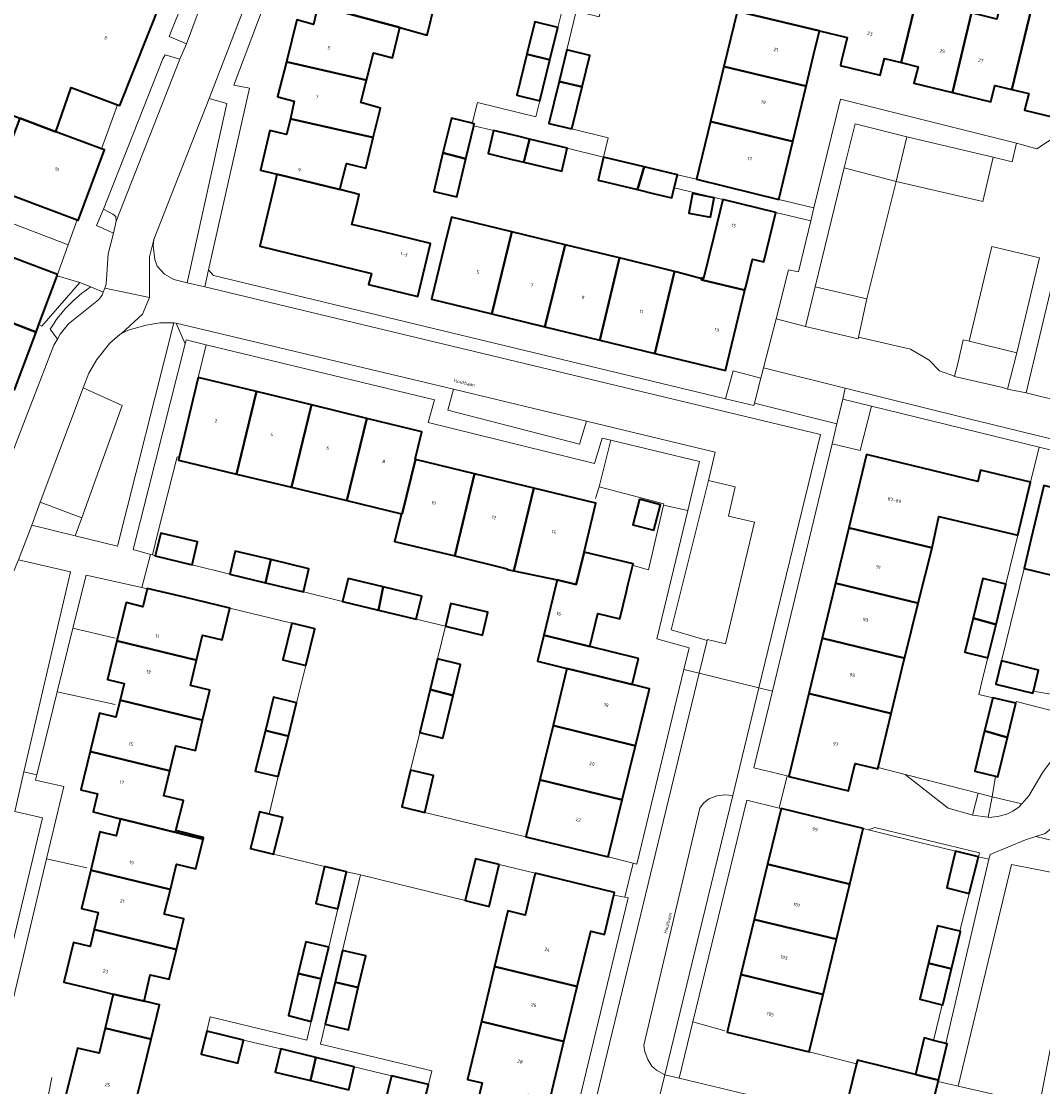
# Model space of a CAD drawing. Header units: metres. Extents: x 197700 to 204338, y 317132 to 325229.
# Tile 1041 of 1056: x 199334 to 199442, y 321888 to 322000. Entities that reach past the tile are written whole.
import ezdxf
from ezdxf.enums import TextEntityAlignment as Align

# ---------------------------------------------------------------- set-up
doc = ezdxf.new("R2010")
doc.units = ezdxf.units.M
for name, color, linetype, lineweight in [('B-WE-GR-BEPLANTING_CULTUUR_BODEMBEDEKKER-GV', 90, 'Continuous', 18), ('B-WE-GR-BEPLANTING_CULTUUR_HEESTERS-GV', 90, 'Continuous', 18), ('B-WE-GR-GROENVOORZIENING-GV', 80, 'Continuous', 18), ('B-WE-IE-TERREINAFSCHEIDING_KUNSTMATIG_HEKWERK-G', 20, 'IE-TERREINAFSCHEIDING-KUNSTMATIG', 18), ('B-WE-OG-BEBOUWING-GV', 7, 'Continuous', 35), ('B-WE-OG-BEBOUWING-T18', 10, 'Continuous', 18), ('B-WE-OG-TERREIN_ERF-GV', 7, 'Continuous', 18), ('B-WE-OG-TOPOGRAFIE-T18', 10, 'Continuous', 18), ('B-WE-VH-VERHARDING_BETONSTRAATSTEEN-GV', 252, 'Continuous', 18), ('B-WE-VH-VERHARDING_HALFVERHARDING_GRIND-GV', 252, 'Continuous', 18), ('B-WE-VH-VERHARDING_TEGEL-GV', 252, 'Continuous', 18)]:
    doc.layers.add(name, color=color, linetype=linetype, lineweight=lineweight)
doc.styles.add('NLCS-ISO-M200-T18', font='NLCS-ISO.ttf', dxfattribs={"height": 0.36})
doc.linetypes.add('IE-TERREINAFSCHEIDING-KUNSTMATIG', pattern='A,4,[82,NLCS.SHX,S=0.75,R=90,X=0,Y=0],4,-2', length=10)

msp = doc.modelspace()

# ---------------------------------------------------------------- linework, layer by layer
at = {"layer": 'B-WE-GR-BEPLANTING_CULTUUR_BODEMBEDEKKER-GV'}
for points in [[(199351.318, 321972.528), (199355.525, 321991.436), (199353.643, 321991.979), (199347.806, 321977.086), (199347.729, 321976.444), (199347.903, 321974.969), (199348.178, 321974.275), (199348.929, 321973.418), (199349.925, 321972.862)], [(199427.256, 321987.933), (199421.828, 321989.278), (199420.664, 321984.648), (199426.162, 321983.224)], [(199342.494, 321980.286), (199341.779, 321978.559), (199343.545, 321977.76), (199343.852, 321979.01), (199343.798, 321979.521), (199343.483, 321979.766)], [(199417.584, 321972.085), (199416.561, 321967.912), (199422.137, 321966.593), (199422.182, 321966.796), (199423.065, 321970.816)], [(199340.36, 321961.418), (199344.488, 321959.574), (199340.205, 321947.73), (199339.518, 321945.831), (199343.975, 321944.721), (199349.934, 321968.304), (199348.459, 321968.28), (199347, 321968.063), (199345.107, 321967.521), (199344.418, 321967.165), (199344.243, 321967.075), (199343.174, 321966.138), (199341.816, 321964.429), (199340.969, 321962.972)], [(199350.482, 321954.108), (199352.51, 321962.52), (199353.345, 321965.985), (199351.235, 321966.494), (199351.125, 321966.062), (199345.631, 321944.374), (199347.455, 321943.858), (199347.666, 321943.799), (199348.252, 321946.128), (199350.273, 321954.163)], [(199432.299, 321962.671), (199432.286, 321962.624), (199437.405, 321961.474), (199437.904, 321961.309), (199438.876, 321965.145), (199433.858, 321966.347), (199433.206, 321966.503), (199432.692, 321964.139)], [(199427.11, 321920.629), (199431.641, 321917.092), (199434.135, 321916.364), (199434.213, 321916.353), (199434.804, 321918.665), (199427.53, 321920.522)], [(199408.901, 321918.42), (199408.106, 321918.498), (199407.225, 321918.38), (199406.386, 321918.055), (199405.827, 321917.613), (199405.416, 321917.065), (199399.519, 321892.069), (199399.614, 321891.365), (199399.94, 321890.542), (199400.355, 321889.869), (199400.857, 321889.424), (199401.731, 321888.956)], [(199439.389, 321917.521), (199436.271, 321918.29), (199435.841, 321916.115), (199435.916, 321916.104), (199436.878, 321916.21), (199437.815, 321916.459), (199438.462, 321916.757), (199439.133, 321917.225)], [(199432.41, 321912.55), (199434.85, 321911.96), (199434.952, 321912.357), (199423.878, 321915.036), (199423.219, 321914.784), (199425.916, 321914.128), (199426.037, 321914.099)], [(199435.938, 321911.706), (199431.39, 321892.237), (199431.53, 321892.2), (199430.607, 321888.365), (199430.577, 321888.241), (199432.69, 321887.752), (199438.324, 321911.131), (199443.86, 321910.06), (199445.374, 321906.348), (199446.078, 321909.359), (199446.845, 321912.639), (199440.885, 321914.087), (199439.784, 321913.744), (199436.052, 321912.195)]]:
    msp.add_lwpolyline(points, close=True, dxfattribs=at)
msp.add_lwpolyline([(199333.6, 321918.724), (199334.107, 321920.899), (199339.025, 321942.013), (199333.547, 321943.287), (199330.282, 321935.66), (199328.81, 321931.739), (199328.637, 321931.293), (199326.524, 321925.851)], dxfattribs=at)
at = {"layer": 'B-WE-GR-BEPLANTING_CULTUUR_HEESTERS-GV'}
msp.add_lwpolyline([(199341.182, 321972.103, 0.1096721), (199336.862, 321967.615)], format="xyb", dxfattribs=at)
for points in [[(199337.636, 321966.58), (199337.936, 321967.092), (199338.805, 321968.186), (199341.975, 321970.715), (199342.363, 321971.21), (199342.48, 321971.529), (199341.182, 321972.103)], [(199336.862, 321967.615), (199337.636, 321966.58)], [(199323.077, 321902.463), (199324.261, 321902.239), (199324.222, 321902.131), (199332.311, 321900.248), (199336.079, 321916.06), (199333.146, 321916.726)]]:
    msp.add_lwpolyline(points, dxfattribs=at)
for points in [[(199411.199, 321959.815), (199411.874, 321962.462), (199408.938, 321963.229), (199408.142, 321960.274), (199411.132, 321959.553)], [(199379.426, 321961.283), (199378.845, 321959.069), (199392.74, 321955.507), (199393.457, 321957.904)], [(199419.9, 321957.64), (199419.386, 321955.51), (199422.349, 321954.815), (199423.538, 321959.512), (199420.531, 321960.25)], [(199406.203, 321934.765), (199406.234, 321934.891), (199408.121, 321934.426), (199411.201, 321947.251), (199408.453, 321947.904), (199409.139, 321950.99), (199406.358, 321951.657), (199402.41, 321935.899)], [(199437.885, 321924.537), (199436.88, 321920.39), (199436.625, 321920.452), (199436.271, 321918.29), (199439.389, 321917.521), (199440.129, 321918.377), (199441.613, 321920.871), (199442.631, 321922.249), (199443.263, 321922.781), (199443.974, 321923.209), (199443.074, 321927.256), (199438.803, 321928.324), (199438.76, 321928.15)], [(199444.64, 321903.21), (199445.374, 321906.348), (199443.86, 321910.06), (199438.324, 321911.131), (199432.69, 321887.752), (199439.321, 321886.218), (199440.91, 321885.85), (199441.264, 321885.768)]]:
    msp.add_lwpolyline(points, close=True, dxfattribs=at)
at = {"layer": 'B-WE-GR-GROENVOORZIENING-GV'}
msp.add_lwpolyline([(199335.683, 321968.106), (199335.999, 321967.952), (199339.993, 321972.542), (199337.619, 321973.27)], close=True, dxfattribs=at)
at = {"layer": 'B-WE-IE-TERREINAFSCHEIDING_KUNSTMATIG_HEKWERK-G'}
for points in [[(199342.296, 321986.656), (199343.992, 321991.298)], [(199328.921, 321980.292), (199338.783, 321976.516)], [(199394.813, 321950.989), (199396.041, 321955.916)], [(199348.252, 321946.128), (199350.273, 321954.163)], [(199394.424, 321949.766), (199394.813, 321950.989)], [(199394.813, 321950.989), (199401.639, 321949.185), (199401.61, 321949.061)], [(199335.837, 321949.381), (199340.205, 321947.73)], [(199401.61, 321949.061), (199400.028, 321942.214), (199398.376, 321942.671)], [(199339.279, 321936.058), (199343.722, 321935.011)], [(199337.631, 321929.365), (199343.748, 321928.028)], [(199440.62, 321929.431), (199442.657, 321929.071), (199444.514, 321928.074)], [(199424.251, 321921.358), (199427.11, 321920.629)], [(199427.11, 321920.629), (199434.804, 321918.665)], [(199436.271, 321918.29), (199436.625, 321920.452)], [(199434.804, 321918.665), (199436.271, 321918.29)], [(199336.494, 321911.741), (199340.729, 321910.783)], [(199432.88, 321904.092), (199433.853, 321908.082)], [(199430.089, 321892.581), (199430.996, 321896.326)], [(199404.685, 321894.542), (199408.08, 321893.581)], [(199341.303, 321878.444), (199335.013, 321879.893), (199336.39, 321885.255), (199337.046, 321888.672)]]:
    msp.add_lwpolyline(points, dxfattribs=at)
at = {"layer": 'B-WE-OG-BEBOUWING-GV'}
for points in [[(199367.998, 322000.999), (199373.786, 321999.444), (199376.64, 321998.65), (199377.45, 322001.97), (199375.41, 322002.47), (199376.064, 322005.151), (199367.653, 322007.14), (199366.67, 322003.11), (199368.41, 322002.69)], [(199428.777, 322004.453), (199425.61, 322005.22), (199425.12, 322003.18), (199422.33, 322003.86), (199422.09, 322002.83), (199419.164, 322003.537), (199414.27, 322004.72), (199414.72, 322006.61), (199411.32, 322007.44), (199409.8, 322001.09), (199418.05, 321999.1), (199420.98, 321998.41), (199420.394, 321995.965), (199420.27, 321995.45), (199420.36, 321995.428), (199424.47, 321994.43), (199424.9, 321996.18), (199426.675, 321995.75)], [(199337.485, 321988.459), (199339.079, 321993.12), (199343.992, 321991.298), (199344.223, 321991.212), (199348.608, 322002.275), (199345.035, 322003.579), (199340.945, 322005.2), (199336.284, 322005.508), (199331.01, 322005.954), (199328.33, 321997.106), (199329.987, 321996.492), (199328.235, 321992.044), (199333.658, 321989.893)], [(199434.111, 322000.993), (199431.48, 322001.63), (199431.97, 322003.68), (199428.777, 322004.453), (199426.675, 321995.75), (199428.45, 321995.32), (199428.02, 321993.57), (199432.08, 321992.585)], [(199440.454, 322001.629), (199437.27, 322002.4), (199436.77, 322000.35), (199434.111, 322000.993), (199432.08, 321992.585), (199436.14, 321991.6), (199436.57, 321993.35), (199438.35, 321992.92)], [(199373.786, 321999.444), (199367.998, 322000.999), (199365.126, 322001.771), (199364.671, 321999.771), (199362.898, 322000.271), (199361.827, 321995.833), (199370.256, 321993.897), (199370.99, 321996.77), (199372.991, 321996.27)], [(199438.35, 321992.92), (199440.13, 321992.49), (199439.7, 321990.74), (199443.764, 321989.751), (199443.89, 321989.72), (199444.13, 321990.7), (199445.251, 321995.309), (199445.94, 321998.14), (199445.806, 321998.173), (199443.15, 321998.82), (199443.63, 322000.86), (199440.454, 322001.629)], [(199407.966, 321995.345), (199416.648, 321993.26), (199417.466, 321996.668), (199418.05, 321999.1), (199409.8, 322001.09), (199409.38, 322001.2), (199409.36, 322001.115)], [(199387.189, 321996.658), (199389.611, 321996.038), (199390.45, 321999.46), (199388.02, 322000.07)], [(199393.02, 321993.208), (199393.83, 321996.52), (199391.4, 321997.1), (199390.581, 321993.756)], [(199370.256, 321993.897), (199361.827, 321995.833), (199360.852, 321992.179), (199360.898, 321992.133), (199362.625, 321991.678), (199362.222, 321989.83), (199370.954, 321987.838), (199371.718, 321990.951), (199369.672, 321991.542)], [(199387.189, 321996.658), (199386.13, 321992.31), (199388.55, 321991.71), (199389.611, 321996.038)], [(199406.559, 321989.523), (199415.249, 321987.436), (199416.648, 321993.26), (199407.966, 321995.345)], [(199390.581, 321993.756), (199389.5, 321989.34), (199391.93, 321988.75), (199393.02, 321993.208)], [(199337.485, 321988.459), (199333.658, 321989.893), (199332.12, 321985.81), (199329.42, 321986.83), (199328.51, 321984.41), (199325.76, 321985.44), (199323.76, 321986.19), (199323.191, 321984.671), (199322.88, 321983.84), (199322.42, 321982.6), (199322.326, 321982.35), (199328.765, 321979.878), (199328.921, 321980.292), (199329.88, 321982.84), (199339.725, 321979.146), (199339.825, 321979.108), (199342.623, 321986.533), (199342.296, 321986.656)], [(199362.191, 321989.686), (199361.82, 321988.15), (199360.07, 321988.58), (199359.06, 321984.4), (199360.804, 321983.974), (199367.45, 321982.35), (199368.13, 321985.12), (199370.17, 321984.62), (199370.848, 321987.406), (199370.954, 321987.838), (199362.222, 321989.83)], [(199381.586, 321989.094), (199381.632, 321989.287), (199381.411, 321989.343), (199381.389, 321989.349), (199379.223, 321989.897), (199378.326, 321986.22), (199380.74, 321985.593)], [(199406.559, 321989.523), (199405.09, 321983.44), (199408.209, 321982.679), (199413.78, 321981.32), (199415.249, 321987.436)], [(199386.225, 321987.975), (199383.67, 321988.59), (199383.08, 321986.16), (199385.637, 321985.545), (199386.855, 321985.252), (199387.44, 321987.683)], [(199387.44, 321987.683), (199386.855, 321985.252), (199390.85, 321984.29), (199391.44, 321986.72)], [(199378.326, 321986.22), (199377.35, 321982.16), (199379.77, 321981.58), (199380.74, 321985.593)], [(199398.843, 321982.355), (199399.558, 321984.751), (199395.28, 321985.79), (199394.69, 321983.36)], [(199399.558, 321984.751), (199398.843, 321982.355), (199400.637, 321981.921), (199402.46, 321981.48), (199402.726, 321982.553), (199403.06, 321983.9)], [(199365.601, 321974.762), (199370.78, 321973.5), (199370.45, 321972.34), (199375.67, 321971.08), (199377.02, 321976.67), (199371.851, 321977.922), (199368.72, 321978.68), (199369.259, 321980.901), (199369.49, 321981.85), (199367.45, 321982.35), (199360.804, 321983.974), (199360.572, 321982.997), (199360.016, 321980.652), (199359, 321976.37)], [(199337.659, 321973.378), (199330.252, 321976.185), (199330.31, 321976.35), (199327.79, 321977.29), (199328.765, 321979.878), (199322.326, 321982.35), (199321.18, 321979.3), (199324.91, 321977.9), (199324.08, 321975.67), (199326.8, 321974.65), (199325.564, 321971.367), (199325.46, 321971.09), (199327.98, 321970.14), (199335.381, 321967.302), (199335.683, 321968.106), (199337.619, 321973.27)], [(199406.54, 321979.428), (199406.939, 321981.479), (199404.649, 321981.924), (199404.25, 321979.874)], [(199406.913, 321977.392), (199405.83, 321972.98), (199405.648, 321973.024), (199405.629, 321972.947), (199405.602, 321972.834), (199410.194, 321971.723), (199410.321, 321972.248), (199410.992, 321975.022), (199412.19, 321974.73), (199413.45, 321979.94), (199407.87, 321981.29)], [(199385.583, 321977.901), (199379.21, 321979.45), (199378.453, 321976.323), (199377.111, 321970.775), (199383.484, 321969.233)], [(199391.221, 321976.54), (199385.583, 321977.901), (199383.484, 321969.233), (199389.078, 321967.879)], [(199396.618, 321975.22), (199391.221, 321976.54), (199389.078, 321967.879), (199394.861, 321966.48), (199396.944, 321975.14)], [(199402.769, 321973.714), (199396.944, 321975.14), (199394.861, 321966.48), (199400.695, 321965.068)], [(199405.629, 321972.947), (199403.04, 321973.641), (199402.769, 321973.714), (199400.695, 321965.068), (199408.147, 321963.265), (199410.194, 321971.723), (199405.602, 321972.834)], [(199332.644, 321961.375), (199333.096, 321961.206), (199335.381, 321967.302), (199327.98, 321970.14), (199325.46, 321971.09), (199324.039, 321967.595), (199324.47, 321967.42), (199323.386, 321964.754), (199325.669, 321963.989)], [(199358.633, 321961.036), (199352.51, 321962.52), (199350.482, 321954.108), (199350.41, 321953.81), (199356.525, 321952.339)], [(199364.464, 321959.623), (199358.633, 321961.036), (199356.525, 321952.339), (199362.358, 321950.936)], [(199368.192, 321949.533), (199370.295, 321958.209), (199364.464, 321959.623), (199362.358, 321950.936)], [(199370.295, 321958.209), (199368.192, 321949.533), (199373.94, 321948.15), (199374.026, 321948.129), (199375.42, 321953.88), (199375.38, 321953.89), (199376.11, 321956.8)], [(199429.932, 321944.539), (199429.98, 321944.73), (199430.64, 321947.87), (199438.97, 321945.87), (199440.32, 321951.49), (199435.06, 321952.76), (199434.771, 321951.564), (199423.011, 321954.406), (199421.142, 321946.67)], [(199373.94, 321948.15), (199373.21, 321945.23), (199379.565, 321943.692), (199381.668, 321952.369), (199375.42, 321953.88), (199374.026, 321948.129)], [(199385.79, 321942.121), (199387.908, 321950.86), (199381.668, 321952.369), (199379.565, 321943.692), (199385.11, 321942.35), (199385.11, 321942.26)], [(199387.908, 321950.86), (199385.79, 321942.121), (199390.38, 321941.18), (199392.382, 321940.695), (199393.21, 321944.11), (199394.44, 321949.28)], [(199444.331, 321941.253), (199445.66, 321940.933), (199447.776, 321949.663), (199441.733, 321951.115), (199440.39, 321945.528), (199439.635, 321942.384)], [(199399.078, 321949.671), (199398.365, 321946.975), (199400.564, 321946.426), (199401.269, 321949.092)], [(199428.479, 321938.717), (199429.932, 321944.539), (199421.142, 321946.67), (199419.732, 321940.838)], [(199347.966, 321943.714), (199347.96, 321943.69), (199351.843, 321942.747), (199352.43, 321945.18), (199348.54, 321946.1)], [(199359.607, 321940.865), (199360.152, 321943.304), (199356.41, 321944.21), (199355.82, 321941.78)], [(199393.21, 321944.11), (199392.382, 321940.695), (199390.38, 321941.18), (199388.965, 321935.33), (199393.813, 321934.131), (199394.67, 321937.62), (199396.97, 321937.05), (199397.68, 321939.955), (199397.806, 321940.472), (199398.39, 321942.86)], [(199360.152, 321943.304), (199359.607, 321940.865), (199363.6, 321939.9), (199364.18, 321942.33)], [(199371.526, 321937.985), (199372.023, 321940.432), (199368.31, 321941.33), (199367.72, 321938.9)], [(199427.028, 321932.895), (199427.06, 321933.03), (199428.479, 321938.717), (199419.732, 321940.838), (199418.323, 321935.006)], [(199436.684, 321936.473), (199437.73, 321940.73), (199435.28, 321941.33), (199434.267, 321937.134)], [(199352.326, 321932.684), (199352.96, 321935.33), (199355.02, 321934.84), (199355.83, 321938.2), (199351.038, 321939.328), (199347.12, 321940.25), (199347.114, 321940.227), (199346.65, 321938.34), (199344.91, 321938.78), (199343.925, 321934.725)], [(199372.023, 321940.432), (199371.526, 321937.985), (199375.5, 321937.03), (199376.08, 321939.45)], [(199378.59, 321936.27), (199382.49, 321935.34), (199383.06, 321937.75), (199379.16, 321938.68)], [(199362.39, 321936.61), (199361.43, 321932.74), (199363.85, 321932.14), (199364.81, 321936.02)], [(199436.684, 321936.473), (199434.267, 321937.134), (199433.4, 321933.54), (199435.814, 321932.961), (199435.82, 321932.96)], [(199398.954, 321932.86), (199396.108, 321933.564), (199393.813, 321934.131), (199388.965, 321935.33), (199388.3, 321932.58), (199391.41, 321931.83), (199393.14, 321931.39), (199395.431, 321930.824), (199398.277, 321930.12)], [(199425.624, 321927.062), (199427.028, 321932.895), (199418.323, 321935.006), (199416.914, 321929.173)], [(199343.925, 321934.725), (199342.94, 321930.67), (199344.68, 321930.25), (199344.25, 321928.47), (199352.967, 321926.353), (199353.73, 321929.53), (199351.69, 321930.03), (199352.326, 321932.684)], [(199377.76, 321932.83), (199376.977, 321929.596), (199379.394, 321928.978), (199380.19, 321932.25)], [(199389.939, 321925.805), (199398.634, 321923.665), (199400.1, 321929.67), (199398.277, 321930.12), (199395.431, 321930.824), (199393.14, 321931.39), (199391.41, 321931.83)], [(199440.62, 321929.431), (199441.17, 321931.65), (199437.27, 321932.61), (199436.67, 321930.17), (199440.57, 321929.23)], [(199379.394, 321928.978), (199376.977, 321929.596), (199375.88, 321925.07), (199378.3, 321924.48)], [(199341.1, 321923.06), (199349.506, 321921.018), (199350.14, 321923.65), (199352.2, 321923.16), (199352.967, 321926.353), (199344.25, 321928.47), (199343.82, 321926.69), (199342.08, 321927.11)], [(199359.585, 321925.288), (199362.008, 321924.693), (199362.87, 321928.18), (199360.45, 321928.78)], [(199424.251, 321921.358), (199425.624, 321927.062), (199416.914, 321929.173), (199414.803, 321920.439), (199421.133, 321918.909), (199421.82, 321921.81), (199424.22, 321921.23)], [(199437.885, 321924.537), (199438.76, 321928.15), (199436.33, 321928.73), (199435.481, 321925.228)], [(199360.95, 321920.41), (199362.008, 321924.693), (199359.585, 321925.288), (199358.52, 321920.99)], [(199397.238, 321917.943), (199398.634, 321923.665), (199389.939, 321925.805), (199388.543, 321920.083)], [(199435.481, 321925.228), (199434.45, 321920.98), (199436.625, 321920.452), (199436.88, 321920.39), (199437.885, 321924.537)], [(199349.506, 321921.018), (199341.1, 321923.06), (199340.12, 321919.01), (199341.87, 321918.59), (199341.41, 321916.68), (199344.31, 321915.94), (199353.027, 321913.823), (199353.07, 321914), (199350.13, 321914.71), (199350.93, 321917.89), (199348.87, 321918.38)], [(199374.91, 321921.1), (199373.98, 321917.23), (199376.4, 321916.64), (199377.34, 321920.51)], [(199388.543, 321920.083), (199387.07, 321914.05), (199395.77, 321911.93), (199397.238, 321917.943)], [(199420.327, 321915.507), (199413.999, 321917.036), (199412.584, 321911.177), (199421.253, 321909.075), (199422.67, 321914.941)], [(199349.557, 321908.495), (199350.21, 321911.17), (199352.26, 321910.67), (199353.027, 321913.823), (199344.31, 321915.94), (199343.85, 321914.15), (199342.13, 321914.58), (199341.16, 321910.535)], [(199359.987, 321916.445), (199358.98, 321916.69), (199358.01, 321912.81), (199360.44, 321912.22), (199361.41, 321916.1)], [(199434.85, 321911.96), (199432.41, 321912.55), (199432.095, 321911.236), (199431.632, 321909.303), (199431.48, 321908.67), (199433.853, 321908.082)], [(199384.27, 321911.13), (199381.74, 321911.74), (199380.68, 321907.34), (199383.21, 321906.72)], [(199341.51, 321904.28), (199350.196, 321902.17), (199350.98, 321905.39), (199348.92, 321905.89), (199349.557, 321908.495), (199341.16, 321910.535), (199340.19, 321906.49), (199341.94, 321906.06)], [(199365.84, 321910.92), (199364.91, 321907.01), (199367.24, 321906.46), (199368.16, 321910.37)], [(199396.366, 321907.917), (199396.43, 321908.18), (199388.04, 321910.23), (199386.98, 321905.8), (199385.17, 321906.25), (199383.771, 321900.389), (199392.498, 321898.274), (199393.91, 321904.1), (199395.36, 321903.75)], [(199419.843, 321903.243), (199421.253, 321909.075), (199412.584, 321911.177), (199411.175, 321905.345)], [(199418.434, 321897.411), (199419.843, 321903.243), (199411.175, 321905.345), (199409.766, 321899.512)], [(199429.552, 321900.722), (199431.977, 321900.121), (199432.93, 321904.08), (199432.88, 321904.092), (199430.51, 321904.67)], [(199343.54, 321897.46), (199346.79, 321896.71), (199347.44, 321899.48), (199349.43, 321899.02), (199350.196, 321902.17), (199341.51, 321904.28), (199341.08, 321902.5), (199339.33, 321902.92), (199338.32, 321898.72), (199341.278, 321898.006)], [(199366.28, 321902.41), (199363.84, 321902.98), (199363.05, 321899.617), (199365.488, 321899.058)], [(199367.74, 321902.06), (199366.956, 321898.721), (199369.39, 321898.163), (199370.17, 321901.51)], [(199383.771, 321900.389), (199382.379, 321894.553), (199391.084, 321892.443), (199392.498, 321898.274)], [(199431.977, 321900.121), (199429.552, 321900.722), (199428.63, 321896.92), (199430.996, 321896.326), (199431.06, 321896.31)], [(199365.488, 321899.058), (199363.05, 321899.617), (199362.01, 321895.19), (199364.43, 321894.58)], [(199409.766, 321899.512), (199408.304, 321893.459), (199416.973, 321891.365), (199418.434, 321897.411)], [(199369.39, 321898.163), (199366.956, 321898.721), (199365.91, 321894.27), (199368.35, 321893.7)], [(199343.54, 321897.46), (199342.669, 321893.861), (199347.529, 321892.706), (199348.41, 321896.34), (199346.79, 321896.71)], [(199382.379, 321894.553), (199380.92, 321888.44), (199382.47, 321888.09), (199381.691, 321884.881), (199386.535, 321883.724), (199387.3, 321886.88), (199389.6, 321886.32), (199391.084, 321892.443)], [(199338.908, 321888.334), (199338.32, 321886), (199343.52, 321884.77), (199343.669, 321885.367), (199345.613, 321884.897), (199346.31, 321887.68), (199347.529, 321892.706), (199342.669, 321893.861), (199342.03, 321891.22), (199339.77, 321891.76)], [(199353.4, 321893.54), (199352.81, 321891.12), (199356.69, 321890.18), (199357.27, 321892.61)], [(199431.39, 321892.237), (199430.089, 321892.581), (199429.11, 321892.84), (199428.181, 321888.966), (199430.607, 321888.365), (199431.53, 321892.2)], [(199364.348, 321888.34), (199364.908, 321890.773), (199361.2, 321891.67), (199360.61, 321889.24)], [(199364.348, 321888.34), (199368.38, 321887.37), (199368.97, 321889.79), (199364.908, 321890.773)], [(199429.176, 321882.42), (199430.577, 321888.241), (199430.607, 321888.365), (199428.181, 321888.966), (199422.054, 321890.483), (199421.96, 321890.103), (199420.573, 321884.504)], [(199372.9, 321888.85), (199372.31, 321886.42), (199376.2, 321885.48), (199376.79, 321887.91)]]:
    msp.add_lwpolyline(points, close=True, dxfattribs=at)
at = {"layer": 'B-WE-OG-TERREIN_ERF-GV'}
for points in [[(199364.136, 322014.345), (199358.74, 322000), (199356.246, 321993.366), (199357.916, 321993.052), (199353.6, 321973.9), (199354.125, 321973.295), (199408.142, 321960.274), (199408.938, 321963.229), (199411.874, 321962.462), (199412.152, 321963.552), (199413.47, 321968.716), (199414.789, 321973.884), (199415.829, 321973.671), (199417.135, 321979.044), (199413.45, 321979.94), (199412.19, 321974.73), (199410.992, 321975.022), (199410.321, 321972.248), (199410.194, 321971.723), (199408.147, 321963.265), (199400.695, 321965.068), (199394.861, 321966.48), (199389.078, 321967.879), (199383.484, 321969.233), (199377.111, 321970.775), (199378.453, 321976.323), (199379.21, 321979.45), (199385.583, 321977.901), (199391.221, 321976.54), (199396.618, 321975.22), (199396.944, 321975.14), (199402.769, 321973.714), (199403.04, 321973.641), (199405.629, 321972.947), (199405.648, 321973.024), (199405.83, 321972.98), (199406.913, 321977.392), (199407.87, 321981.29), (199402.726, 321982.553), (199402.46, 321981.48), (199400.637, 321981.921), (199398.843, 321982.355), (199394.69, 321983.36), (199395.28, 321985.79), (199391.44, 321986.72), (199390.85, 321984.29), (199386.855, 321985.252), (199385.637, 321985.545), (199383.08, 321986.16), (199383.67, 321988.59), (199381.586, 321989.094), (199380.74, 321985.593), (199379.77, 321981.58), (199377.35, 321982.16), (199378.326, 321986.22), (199379.223, 321989.897), (199381.389, 321989.349), (199381.411, 321989.343), (199381.952, 321991.548), (199388.138, 321990.031), (199388.55, 321991.71), (199386.13, 321992.31), (199387.189, 321996.658), (199388.02, 322000.07), (199390.45, 321999.46), (199391.45, 322003.57)], [(199377.45, 322001.97), (199376.64, 321998.65), (199373.786, 321999.444), (199372.991, 321996.27), (199370.99, 321996.77), (199370.256, 321993.897), (199369.672, 321991.542), (199371.718, 321990.951), (199370.954, 321987.838), (199370.848, 321987.406), (199370.17, 321984.62), (199368.13, 321985.12), (199367.45, 321982.35), (199369.49, 321981.85), (199369.259, 321980.901), (199368.72, 321978.68), (199371.851, 321977.922), (199377.02, 321976.67), (199375.67, 321971.08), (199370.45, 321972.34), (199370.78, 321973.5), (199365.601, 321974.762), (199359, 321976.37), (199360.016, 321980.652), (199360.572, 321982.997), (199360.804, 321983.974), (199359.06, 321984.4), (199360.07, 321988.58), (199361.82, 321988.15), (199362.191, 321989.686), (199362.222, 321989.83), (199362.625, 321991.678), (199360.898, 321992.133), (199360.852, 321992.179), (199361.827, 321995.833), (199362.898, 322000.271), (199364.671, 321999.771), (199365.126, 322001.771)], [(199443.764, 321989.751), (199439.7, 321990.74), (199440.13, 321992.49), (199438.35, 321992.92), (199436.57, 321993.35), (199436.14, 321991.6), (199432.08, 321992.585), (199428.02, 321993.57), (199428.45, 321995.32), (199426.675, 321995.75), (199424.9, 321996.18), (199424.47, 321994.43), (199420.36, 321995.428), (199420.27, 321995.45), (199420.394, 321995.965), (199420.98, 321998.41), (199418.05, 321999.1), (199417.466, 321996.668), (199416.648, 321993.26), (199415.249, 321987.436), (199413.78, 321981.32), (199417.47, 321980.423), (199420.259, 321991.899), (199438.85, 321987.266), (199441, 321986.665), (199443.224, 321988.144)], [(199338.32, 321886), (199338.908, 321888.334), (199339.77, 321891.76), (199342.03, 321891.22), (199342.669, 321893.861), (199343.54, 321897.46), (199341.278, 321898.006), (199338.32, 321898.72), (199339.33, 321902.92), (199341.08, 321902.5), (199341.51, 321904.28), (199341.94, 321906.06), (199340.19, 321906.49), (199341.16, 321910.535), (199342.13, 321914.58), (199343.85, 321914.15), (199344.31, 321915.94), (199341.41, 321916.68), (199341.87, 321918.59), (199340.12, 321919.01), (199341.1, 321923.06), (199342.08, 321927.11), (199343.82, 321926.69), (199344.25, 321928.47), (199344.68, 321930.25), (199342.94, 321930.67), (199343.925, 321934.725), (199344.91, 321938.78), (199346.65, 321938.34), (199347.114, 321940.227), (199346.555, 321940.353), (199340.664, 321941.682), (199339.279, 321936.058), (199337.631, 321929.365), (199335.471, 321920.596), (199335.33, 321920.024), (199338.304, 321919.349), (199336.494, 321911.741), (199328.343, 321877.465)], [(199444.331, 321941.253), (199439.635, 321942.384), (199437.27, 321932.61), (199441.17, 321931.65), (199440.62, 321929.431), (199442.657, 321929.071)], [(199372.31, 321886.42), (199372.9, 321888.85), (199368.97, 321889.79), (199368.38, 321887.37), (199364.348, 321888.34), (199360.61, 321889.24), (199361.2, 321891.67), (199357.27, 321892.61), (199356.69, 321890.18), (199352.81, 321891.12), (199353.4, 321893.54), (199353.764, 321895.045), (199363.947, 321892.582), (199364.43, 321894.58), (199362.01, 321895.19), (199363.05, 321899.617), (199363.84, 321902.98), (199366.28, 321902.41), (199367.24, 321906.46), (199364.91, 321907.01), (199365.84, 321910.92), (199360.44, 321912.22), (199358.01, 321912.81), (199358.98, 321916.69), (199359.987, 321916.445), (199360.95, 321920.41), (199358.52, 321920.99), (199359.585, 321925.288), (199360.45, 321928.78), (199362.87, 321928.18), (199363.85, 321932.14), (199361.43, 321932.74), (199362.39, 321936.61), (199355.83, 321938.2), (199355.02, 321934.84), (199352.96, 321935.33), (199352.326, 321932.684), (199351.69, 321930.03), (199353.73, 321929.53), (199352.967, 321926.353), (199352.2, 321923.16), (199350.14, 321923.65), (199349.506, 321921.018), (199348.87, 321918.38), (199350.93, 321917.89), (199350.13, 321914.71), (199353.07, 321914), (199353.027, 321913.823), (199352.26, 321910.67), (199350.21, 321911.17), (199349.557, 321908.495), (199348.92, 321905.89), (199350.98, 321905.39), (199350.196, 321902.17), (199349.43, 321899.02), (199347.44, 321899.48), (199346.79, 321896.71), (199348.41, 321896.34), (199347.529, 321892.706), (199346.31, 321887.68)], [(199381.691, 321884.881), (199382.47, 321888.09), (199380.92, 321888.44), (199382.379, 321894.553), (199383.771, 321900.389), (199385.17, 321906.25), (199386.98, 321905.8), (199388.04, 321910.23), (199384.27, 321911.13), (199383.21, 321906.72), (199380.68, 321907.34), (199369.617, 321910.051), (199367.74, 321902.06), (199370.17, 321901.51), (199369.39, 321898.163), (199368.35, 321893.7), (199365.91, 321894.27), (199365.408, 321892.194), (199377.14, 321889.355), (199376.79, 321887.91), (199376.2, 321885.48)], [(199391.045, 321879.347), (199397.853, 321907.627), (199397.499, 321907.696), (199396.366, 321907.917), (199395.36, 321903.75), (199393.91, 321904.1), (199392.498, 321898.274), (199391.084, 321892.443), (199389.6, 321886.32)]]:
    msp.add_lwpolyline(points, dxfattribs=at)
for points in [[(199407.966, 321995.345), (199409.36, 322001.115), (199406.278, 322001.877), (199405.537, 322002.06), (199395.75, 322004.48), (199394.82, 322000.59), (199392.39, 322001.18), (199391.4, 321997.1), (199393.83, 321996.52), (199393.02, 321993.208), (199391.93, 321988.75), (199395.772, 321987.817), (199395.28, 321985.79), (199399.558, 321984.751), (199403.06, 321983.9), (199405.09, 321983.44), (199406.559, 321989.523)], [(199328.765, 321979.878), (199327.79, 321977.29), (199330.31, 321976.35), (199330.252, 321976.185), (199337.659, 321973.378), (199338.783, 321976.516), (199339.725, 321979.146), (199329.88, 321982.84), (199328.921, 321980.292)], [(199444.082, 321978.623), (199442.744, 321973.003), (199439.863, 321960.899), (199451.213, 321958.101), (199458.822, 321956.232), (199459.474, 321956.07), (199460.28, 321959.32), (199459.636, 321959.477), (199455.04, 321960.59), (199455.27, 321961.77), (199452.2, 321962.511), (199443.5, 321964.61), (199444.91, 321970.384), (199445.79, 321973.99), (199444.06, 321974.42), (199445.027, 321978.437), (199445.994, 321982.454), (199445.051, 321982.699)], [(199406.54, 321979.428), (199404.25, 321979.874), (199404.649, 321981.924), (199406.939, 321981.479)], [(199396.041, 321955.916), (199395.11, 321956.14), (199394.304, 321953.442), (199376.778, 321957.79), (199377.414, 321960.182), (199353.345, 321965.985), (199352.51, 321962.52), (199358.633, 321961.036), (199364.464, 321959.623), (199370.295, 321958.209), (199376.11, 321956.8), (199375.38, 321953.89), (199375.42, 321953.88), (199381.668, 321952.369), (199387.908, 321950.86), (199394.44, 321949.28), (199393.21, 321944.11), (199398.39, 321942.86), (199397.806, 321940.472), (199397.68, 321939.955), (199396.97, 321937.05), (199394.67, 321937.62), (199393.813, 321934.131), (199396.108, 321933.564), (199398.954, 321932.86), (199398.277, 321930.12), (199400.1, 321929.67), (199398.634, 321923.665), (199397.238, 321917.943), (199395.77, 321911.93), (199398.394, 321911.277), (199398.786, 321911.179), (199403.743, 321931.72), (199404.294, 321934.002), (199400.889, 321934.964), (199404.154, 321948.486), (199401.61, 321949.061), (199401.639, 321949.185), (199394.813, 321950.989)], [(199423.538, 321959.512), (199422.349, 321954.815), (199419.386, 321955.51), (199413.085, 321929.432), (199411.127, 321921.327), (199414.628, 321920.481), (199414.803, 321920.439), (199416.914, 321929.173), (199418.323, 321935.006), (199419.732, 321940.838), (199421.142, 321946.67), (199423.011, 321954.406), (199434.771, 321951.564), (199435.06, 321952.76), (199440.32, 321951.49), (199441.224, 321955.173)], [(199375.88, 321925.07), (199374.91, 321921.1), (199377.34, 321920.51), (199376.4, 321916.64), (199387.07, 321914.05), (199388.543, 321920.083), (199389.939, 321925.805), (199391.41, 321931.83), (199388.3, 321932.58), (199388.965, 321935.33), (199390.38, 321941.18), (199385.79, 321942.121), (199385.11, 321942.26), (199385.11, 321942.35), (199379.565, 321943.692), (199373.21, 321945.23), (199373.94, 321948.15), (199368.192, 321949.533), (199362.358, 321950.936), (199356.525, 321952.339), (199350.41, 321953.81), (199350.482, 321954.108), (199350.273, 321954.163), (199348.252, 321946.128), (199347.666, 321943.799), (199347.966, 321943.714), (199348.54, 321946.1), (199352.43, 321945.18), (199351.843, 321942.747), (199355.82, 321941.78), (199356.41, 321944.21), (199360.152, 321943.304), (199364.18, 321942.33), (199363.6, 321939.9), (199367.72, 321938.9), (199368.31, 321941.33), (199372.023, 321940.432), (199376.08, 321939.45), (199375.5, 321937.03), (199378.59, 321936.27), (199377.76, 321932.83), (199380.19, 321932.25), (199379.394, 321928.978), (199378.3, 321924.48)], [(199399.078, 321949.671), (199401.269, 321949.092), (199400.564, 321946.426), (199398.365, 321946.975)], [(199434.804, 321918.665), (199436.271, 321918.29), (199436.625, 321920.452), (199434.45, 321920.98), (199435.481, 321925.228), (199436.33, 321928.73), (199434.874, 321929.078), (199435.372, 321931.165), (199435.814, 321932.961), (199433.4, 321933.54), (199434.267, 321937.134), (199435.28, 321941.33), (199437.73, 321940.73), (199438.97, 321945.87), (199430.64, 321947.87), (199429.98, 321944.73), (199429.932, 321944.539), (199428.479, 321938.717), (199427.06, 321933.03), (199427.028, 321932.895), (199425.624, 321927.062), (199424.251, 321921.358), (199427.11, 321920.629), (199427.53, 321920.522)], [(199378.59, 321936.27), (199379.16, 321938.68), (199383.06, 321937.75), (199382.49, 321935.34)], [(199404.685, 321894.542), (199403.234, 321888.595), (199415.55, 321885.638), (199411.301, 321868.069), (199416.203, 321866.855), (199417.723, 321872.992), (199419.148, 321878.748), (199420.573, 321884.504), (199421.96, 321890.103), (199416.973, 321891.365), (199408.304, 321893.459), (199409.766, 321899.512), (199411.175, 321905.345), (199412.584, 321911.177), (199413.999, 321917.036), (199413.801, 321917.084), (199410.384, 321917.917)], [(199429.552, 321900.722), (199430.51, 321904.67), (199432.88, 321904.092), (199433.853, 321908.082), (199431.48, 321908.67), (199431.632, 321909.303), (199432.095, 321911.236), (199432.41, 321912.55), (199426.037, 321914.099), (199425.916, 321914.128), (199423.219, 321914.784), (199422.67, 321914.941), (199421.253, 321909.075), (199419.843, 321903.243), (199418.434, 321897.411), (199416.973, 321891.365), (199421.96, 321890.103), (199422.054, 321890.483), (199428.181, 321888.966), (199429.11, 321892.84), (199430.089, 321892.581), (199430.996, 321896.326), (199428.63, 321896.92)], [(199430.577, 321888.241), (199429.176, 321882.42), (199427.789, 321876.655), (199426.401, 321870.889), (199424.919, 321864.73), (199431.388, 321863.324), (199433.54, 321862.744), (199434.032, 321864.715), (199431.68, 321865.27), (199432.741, 321869.592), (199433.59, 321873.05), (199436.01, 321872.46), (199436.95, 321876.36), (199434.53, 321876.95), (199435.602, 321881.355), (199436.42, 321884.72), (199438.84, 321884.14), (199439.321, 321886.218), (199432.69, 321887.752)]]:
    msp.add_lwpolyline(points, close=True, dxfattribs=at)
at = {"layer": 'B-WE-VH-VERHARDING_BETONSTRAATSTEEN-GV'}
for points in [[(199351.318, 321972.528), (199353.19, 321972.079), (199353.6, 321973.9), (199357.916, 321993.052), (199356.246, 321993.366), (199358.74, 322000), (199364.136, 322014.345), (199366.464, 322015.557), (199365.115, 322015.513), (199363.907, 322015.255), (199363.539, 322015.092), (199362.683, 322014.375), (199362.017, 322013.481), (199356.766, 322000), (199353.643, 321991.979), (199355.525, 321991.436)], [(199351.246, 321997.717), (199355.537, 322009.307), (199353.955, 322009.818), (199349.441, 321998.523)], [(199343.852, 321979.01), (199350.574, 321996.127), (199348.994, 321996.59), (199348.755, 321996.161), (199342.494, 321980.286), (199343.483, 321979.766), (199343.798, 321979.521)], [(199417.584, 321972.085), (199420.664, 321984.648), (199421.828, 321989.278), (199427.256, 321987.933), (199436.381, 321985.765), (199438.376, 321985.291), (199438.85, 321987.266), (199420.259, 321991.899), (199417.47, 321980.423), (199417.135, 321979.044), (199415.829, 321973.671), (199414.789, 321973.884), (199413.47, 321968.716), (199416.561, 321967.912)], [(199427.256, 321987.933), (199426.162, 321983.224), (199435.274, 321981.107), (199436.381, 321985.765)], [(199423.065, 321970.816), (199426.162, 321983.224), (199420.664, 321984.648), (199417.584, 321972.085)], [(199353.19, 321972.079), (199351.318, 321972.528), (199349.925, 321972.862), (199348.929, 321973.418), (199348.178, 321974.275), (199347.903, 321974.969), (199347.729, 321976.444), (199347.806, 321977.086), (199347.365, 321975.269), (199347.365, 321970.979), (199346.608, 321969.212), (199344.418, 321967.165), (199345.107, 321967.521), (199347, 321968.063), (199348.459, 321968.28), (199349.934, 321968.304), (199350.169, 321968.248), (199379.426, 321961.283), (199393.457, 321957.904), (199407.05, 321954.631), (199406.358, 321951.657), (199409.139, 321950.99), (199408.453, 321947.904), (199411.201, 321947.251), (199408.121, 321934.426), (199406.234, 321934.891), (199406.203, 321934.765), (199405.368, 321931.322), (199411.665, 321929.78), (199418.167, 321956.497)], [(199433.858, 321966.347), (199438.876, 321965.145), (199441.271, 321975.147), (199436.254, 321976.349)], [(199353.6, 321973.9), (199353.19, 321972.079), (199418.167, 321956.497), (199411.665, 321929.78), (199413.085, 321929.432), (199419.386, 321955.51), (199419.9, 321957.64), (199411.199, 321959.815), (199411.132, 321959.553), (199408.142, 321960.274), (199354.125, 321973.295)], [(199333.547, 321943.287), (199334.927, 321946.958), (199335.837, 321949.381), (199340.36, 321961.418), (199340.969, 321962.972), (199341.816, 321964.429), (199343.174, 321966.138), (199344.243, 321967.075), (199344.418, 321967.165), (199346.608, 321969.212), (199347.365, 321970.979), (199342.637, 321971.957), (199342.48, 321971.529), (199342.363, 321971.21), (199341.975, 321970.715), (199338.805, 321968.186), (199337.936, 321967.092), (199337.636, 321966.58), (199337.264, 321965.947), (199325.709, 321936.122), (199324.415, 321932.9), (199328.637, 321931.293), (199328.81, 321931.739), (199330.282, 321935.66)], [(199350.169, 321968.248), (199349.934, 321968.304), (199343.975, 321944.721), (199339.518, 321945.831), (199334.927, 321946.958), (199333.547, 321943.287), (199339.025, 321942.013), (199334.107, 321920.899), (199335.471, 321920.596), (199337.631, 321929.365), (199339.279, 321936.058), (199340.664, 321941.682), (199346.555, 321940.353), (199347.455, 321943.858), (199345.631, 321944.374), (199351.125, 321966.062)], [(199403.743, 321931.72), (199405.368, 321931.322), (199406.203, 321934.765), (199402.41, 321935.899), (199406.358, 321951.657), (199407.05, 321954.631), (199393.457, 321957.904), (199392.74, 321955.507), (199378.845, 321959.069), (199379.426, 321961.283), (199350.169, 321968.248), (199351.125, 321966.062), (199351.235, 321966.494), (199353.345, 321965.985), (199377.414, 321960.182), (199376.778, 321957.79), (199394.304, 321953.442), (199395.11, 321956.14), (199396.041, 321955.916), (199405.403, 321953.659), (199404.154, 321948.486), (199400.889, 321934.964), (199404.294, 321934.002)], [(199420.778, 321961.403), (199412.152, 321963.552), (199411.874, 321962.462), (199411.199, 321959.815), (199419.9, 321957.64), (199420.531, 321960.25)], [(199334.927, 321946.958), (199339.518, 321945.831), (199340.205, 321947.73), (199344.488, 321959.574), (199340.36, 321961.418), (199335.837, 321949.381)], [(199486.817, 321941.759), (199462.766, 321947.67), (199463.509, 321950.919), (199433.263, 321958.293), (199420.778, 321961.403), (199420.531, 321960.25), (199423.538, 321959.512), (199441.224, 321955.173), (199442.663, 321954.82), (199461.872, 321950.108), (199461.175, 321946.491), (199482.998, 321941.097), (199483.094, 321941.073), (199486.368, 321940.264), (199486.383, 321940.227)], [(199396.041, 321955.916), (199394.813, 321950.989), (199401.639, 321949.185), (199401.61, 321949.061), (199404.154, 321948.486), (199405.403, 321953.659)], [(199398.394, 321911.277), (199395.77, 321911.93), (199387.07, 321914.05), (199376.4, 321916.64), (199373.98, 321917.23), (199374.91, 321921.1), (199375.88, 321925.07), (199376.977, 321929.596), (199377.76, 321932.83), (199378.59, 321936.27), (199375.5, 321937.03), (199371.526, 321937.985), (199367.72, 321938.9), (199363.6, 321939.9), (199359.607, 321940.865), (199355.82, 321941.78), (199351.843, 321942.747), (199347.96, 321943.69), (199347.966, 321943.714), (199347.666, 321943.799), (199347.455, 321943.858), (199346.555, 321940.353), (199347.114, 321940.227), (199347.12, 321940.25), (199351.038, 321939.328), (199355.83, 321938.2), (199362.39, 321936.61), (199364.81, 321936.02), (199363.85, 321932.14), (199362.87, 321928.18), (199362.008, 321924.693), (199360.95, 321920.41), (199359.987, 321916.445), (199361.41, 321916.1), (199360.44, 321912.22), (199365.84, 321910.92), (199368.16, 321910.37), (199369.617, 321910.051), (199380.68, 321907.34), (199381.74, 321911.74), (199384.27, 321911.13), (199388.04, 321910.23), (199396.43, 321908.18), (199396.366, 321907.917), (199397.499, 321907.696)], [(199405.368, 321931.322), (199403.743, 321931.72), (199398.786, 321911.179), (199398.394, 321911.277), (199397.499, 321907.696), (199397.853, 321907.627), (199391.045, 321879.347), (199393.338, 321878.787), (199390.77, 321867.544), (199385.921, 321863.602), (199385.755, 321863.641), (199386.089, 321862.198), (199387.112, 321862.185), (199387.909, 321862.357), (199388.951, 321862.754), (199390.063, 321863.434), (199391.203, 321864.573), (199391.912, 321865.695), (199392.341, 321866.953), (199395.367, 321879.519), (199392.93, 321880.04)], [(199411.665, 321929.78), (199408.901, 321918.42), (199401.731, 321888.956), (199403.234, 321888.595), (199404.685, 321894.542), (199410.384, 321917.917), (199413.801, 321917.084), (199414.628, 321920.481), (199411.127, 321921.327), (199413.085, 321929.432)], [(199403.234, 321888.595), (199401.731, 321888.956), (199394.509, 321859.278), (199398.159, 321860.787), (199398.579, 321862.221), (199409.263, 321859.644), (199411.301, 321868.069), (199415.55, 321885.638)]]:
    msp.add_lwpolyline(points, close=True, dxfattribs=at)
for points in [[(199355.537, 322009.307), (199351.246, 321997.717), (199350.574, 321996.127), (199343.852, 321979.01), (199343.545, 321977.76), (199343.005, 321975.564), (199342.793, 321972.385), (199342.637, 321971.957), (199347.365, 321970.979), (199347.365, 321975.269), (199347.806, 321977.086), (199353.643, 321991.979), (199356.766, 322000), (199362.017, 322013.481)], [(199348.608, 322002.275), (199344.223, 321991.212), (199343.992, 321991.298), (199339.079, 321993.12), (199337.485, 321988.459), (199342.296, 321986.656), (199342.623, 321986.533), (199339.825, 321979.108), (199339.725, 321979.146), (199338.783, 321976.516), (199337.659, 321973.378), (199337.619, 321973.27), (199339.993, 321972.542), (199341.182, 321972.103), (199342.48, 321971.529), (199342.637, 321971.957), (199342.793, 321972.385), (199343.005, 321975.564), (199343.545, 321977.76), (199341.779, 321978.559), (199342.494, 321980.286), (199348.755, 321996.161), (199348.994, 321996.59), (199350.574, 321996.127), (199351.246, 321997.717), (199349.441, 321998.523), (199353.955, 322009.818)], [(199443.224, 321988.144), (199441, 321986.665), (199438.85, 321987.266), (199438.376, 321985.291), (199436.381, 321985.765), (199435.274, 321981.107), (199426.162, 321983.224), (199423.065, 321970.816), (199422.182, 321966.796), (199427.648, 321965.499), (199429.619, 321964.345), (199430.724, 321963.24), (199432.299, 321962.671), (199432.692, 321964.139), (199433.206, 321966.503), (199433.858, 321966.347), (199436.254, 321976.349), (199441.271, 321975.147), (199438.876, 321965.145), (199437.904, 321961.309), (199439.863, 321960.899), (199442.744, 321973.003)], [(199341.182, 321972.103), (199339.993, 321972.542), (199335.999, 321967.952), (199335.683, 321968.106), (199335.381, 321967.302)], [(199451.213, 321958.101), (199439.863, 321960.899), (199437.904, 321961.309), (199437.405, 321961.474), (199432.286, 321962.624), (199432.299, 321962.671), (199430.724, 321963.24), (199429.619, 321964.345), (199427.648, 321965.499), (199422.182, 321966.796), (199422.137, 321966.593), (199416.561, 321967.912), (199413.47, 321968.716), (199412.152, 321963.552), (199420.778, 321961.403), (199433.263, 321958.293), (199463.509, 321950.919)], [(199335.381, 321967.302), (199333.096, 321961.206), (199332.644, 321961.375), (199331.582, 321958.501), (199323.609, 321936.942), (199325.709, 321936.122), (199337.264, 321965.947), (199337.636, 321966.58), (199336.862, 321967.615)], [(199394.509, 321859.278), (199401.731, 321888.956), (199400.857, 321889.424), (199400.355, 321889.869), (199399.94, 321890.542), (199399.614, 321891.365), (199399.519, 321892.069), (199405.416, 321917.065), (199405.827, 321917.613), (199406.386, 321918.055), (199407.225, 321918.38), (199408.106, 321918.498), (199408.901, 321918.42), (199411.665, 321929.78), (199405.368, 321931.322), (199392.93, 321880.04)], [(199441.613, 321920.871), (199440.129, 321918.377), (199439.389, 321917.521), (199439.133, 321917.225), (199438.462, 321916.757), (199437.815, 321916.459), (199436.878, 321916.21), (199435.916, 321916.104), (199435.841, 321916.115), (199434.213, 321916.353), (199434.135, 321916.364), (199431.641, 321917.092), (199427.11, 321920.629), (199424.251, 321921.358), (199424.22, 321921.23), (199421.82, 321921.81), (199421.133, 321918.909), (199414.803, 321920.439), (199414.628, 321920.481), (199413.801, 321917.084), (199413.999, 321917.036), (199420.327, 321915.507), (199422.67, 321914.941), (199423.219, 321914.784), (199423.878, 321915.036), (199434.952, 321912.357), (199434.85, 321911.96), (199435.938, 321911.706), (199436.052, 321912.195), (199439.784, 321913.744), (199440.885, 321914.087), (199441.877, 321914.396)]]:
    msp.add_lwpolyline(points, dxfattribs=at)
msp.add_lwpolyline([(199336.862, 321967.615, -0.1096721), (199341.182, 321972.103)], format="xyb", dxfattribs=at)
at = {"layer": 'B-WE-VH-VERHARDING_HALFVERHARDING_GRIND-GV'}
msp.add_lwpolyline([(199450.375, 321905.159), (199453.462, 321919.404), (199447.1, 321920.945), (199446.258, 321920.676), (199445.348, 321920.205), (199444.505, 321919.533), (199442.557, 321915.009), (199442.039, 321914.542), (199441.877, 321914.396), (199440.885, 321914.087), (199446.845, 321912.639), (199446.078, 321909.359), (199445.374, 321906.348)], close=True, dxfattribs=at)
at = {"layer": 'B-WE-VH-VERHARDING_TEGEL-GV'}
for points in [[(199383.67, 321988.59), (199386.225, 321987.975), (199387.44, 321987.683), (199391.44, 321986.72), (199395.28, 321985.79), (199395.772, 321987.817), (199391.93, 321988.75), (199389.5, 321989.34), (199390.581, 321993.756), (199391.4, 321997.1), (199392.39, 322001.18), (199393.32, 322005.05), (199391.894, 322005.384), (199391.45, 322003.57), (199390.45, 321999.46), (199389.611, 321996.038), (199388.55, 321991.71), (199388.138, 321990.031), (199381.952, 321991.548), (199381.411, 321989.343), (199381.632, 321989.287), (199381.586, 321989.094)], [(199403.06, 321983.9), (199402.726, 321982.553), (199407.87, 321981.29), (199413.45, 321979.94), (199417.135, 321979.044), (199417.47, 321980.423), (199413.78, 321981.32), (199408.209, 321982.679), (199405.09, 321983.44)], [(199331.591, 321897.313), (199326.905, 321877.979), (199328.343, 321877.465), (199336.494, 321911.741), (199338.304, 321919.349), (199335.33, 321920.024), (199335.471, 321920.596), (199334.107, 321920.899), (199333.6, 321918.724), (199333.146, 321916.726), (199336.079, 321916.06), (199332.311, 321900.248)], [(199436.271, 321918.29), (199434.804, 321918.665), (199434.213, 321916.353), (199435.841, 321916.115)], [(199431.39, 321892.237), (199435.938, 321911.706), (199434.85, 321911.96), (199433.853, 321908.082), (199432.88, 321904.092), (199432.93, 321904.08), (199431.977, 321900.121), (199431.06, 321896.31), (199430.996, 321896.326), (199430.089, 321892.581)], [(199367.24, 321906.46), (199366.28, 321902.41), (199365.488, 321899.058), (199364.43, 321894.58), (199363.947, 321892.582), (199353.764, 321895.045), (199353.4, 321893.54), (199357.27, 321892.61), (199361.2, 321891.67), (199364.908, 321890.773), (199368.97, 321889.79), (199372.9, 321888.85), (199376.79, 321887.91), (199377.14, 321889.355), (199365.408, 321892.194), (199365.91, 321894.27), (199366.956, 321898.721), (199367.74, 321902.06), (199369.617, 321910.051), (199368.16, 321910.37)]]:
    msp.add_lwpolyline(points, close=True, dxfattribs=at)
for points in [[(199442.663, 321954.82), (199441.224, 321955.173), (199440.32, 321951.49), (199438.97, 321945.87), (199437.73, 321940.73), (199436.684, 321936.473), (199435.82, 321932.96), (199435.814, 321932.961), (199435.372, 321931.165), (199434.874, 321929.078), (199436.33, 321928.73), (199438.76, 321928.15), (199438.803, 321928.324), (199443.074, 321927.256)], [(199442.657, 321929.071), (199440.62, 321929.431), (199440.57, 321929.23), (199436.67, 321930.17), (199437.27, 321932.61), (199439.635, 321942.384), (199440.39, 321945.528), (199441.733, 321951.115)]]:
    msp.add_lwpolyline(points, dxfattribs=at)

# ---------------------------------------------------------------- texts
at = {"layer": 'B-WE-OG-BEBOUWING-T18', "style": 'NLCS-ISO-M200-T18'}
for s, rotation, p in [('23', 346.4, (199423.38, 321998.811)), ('8', 338.4, (199342.753, 321998.358)), ('5', 346.4, (199366.306, 321997.329)), ('21', 346.5, (199413.46, 321997.114)), ('25', 346.4, (199431.014, 321996.96)), ('27', 346.4, (199435.074, 321995.975)), ('7', 346.4, (199365.042, 321992.121)), ('19', 346.5, (199412.13, 321991.576)), ('17', 346.5, (199410.696, 321985.606)), ('10', 339.4, (199337.588, 321984.514)), ('9', 346.5, (199363.184, 321984.438)), ('15', 346.4, (199409.003, 321978.569)), ('1-3', 346.5, (199374.212, 321975.547)), ('5', 346.4, (199382, 321973.659)), ('7', 346.4, (199387.713, 321972.276)), ('9', 346.4, (199393.104, 321970.97)), ('11', 346.4, (199399.248, 321969.483)), ('13', 346.4, (199407.216, 321967.554)), ('2', 346.4, (199354.37, 321957.953)), ('4', 346.4, (199360.27, 321956.524)), ('6', 346.4, (199366.176, 321955.092)), ('8', 346.4, (199372.07, 321953.663)), ('10', 346.4, (199377.355, 321949.297)), ('87-89', 346.5, (199425.976, 321949.581)), ('12', 346.5, (199383.695, 321947.764)), ('14', 346.4, (199390.035, 321946.23)), ('91', 346.5, (199424.268, 321942.515)), ('16', 346.2, (199390.548, 321937.609)), ('93', 346.5, (199422.925, 321936.956)), ('11', 346.4, (199348.167, 321935.24)), ('13', 346.4, (199347.248, 321931.459)), ('95', 346.5, (199421.516, 321931.124)), ('18', 346.3, (199395.564, 321927.956)), ('15', 346.4, (199345.406, 321923.849)), ('97', 346.5, (199419.758, 321923.845)), ('20', 346.3, (199394.054, 321921.769)), ('17', 346.4, (199344.426, 321919.799)), ('22', 346.3, (199392.611, 321915.856)), ('99', 346.5, (199417.58, 321914.838)), ('19', 346.6, (199345.464, 321911.33)), ('21', 346.6, (199344.494, 321907.285)), ('101', 346.5, (199415.656, 321906.88)), ('24', 346.4, (199389.322, 321902.15)), ('103', 346.5, (199414.312, 321901.322)), ('23', 346.5, (199342.709, 321899.863)), ('26', 346.4, (199387.907, 321896.315)), ('105', 346.5, (199412.867, 321895.343)), ('28', 346.4, (199386.46, 321890.345)), ('25', 345.9, (199342.918, 321887.881))]:
    msp.add_text(s, height=0.36, rotation=rotation, dxfattribs=at).set_placement(p, align=Align.MIDDLE)
at = {"layer": 'B-WE-OG-TOPOGRAFIE-T18', "style": 'NLCS-ISO-M200-T18'}
for rotation, p in [(346.6, (199380.596, 321961.968)), (76.3, (199402.055, 321904.965))]:
    msp.add_text('Houtbaan', height=0.36, rotation=rotation, dxfattribs=at).set_placement(p, align=Align.MIDDLE)

doc.saveas('drawing.dxf')
